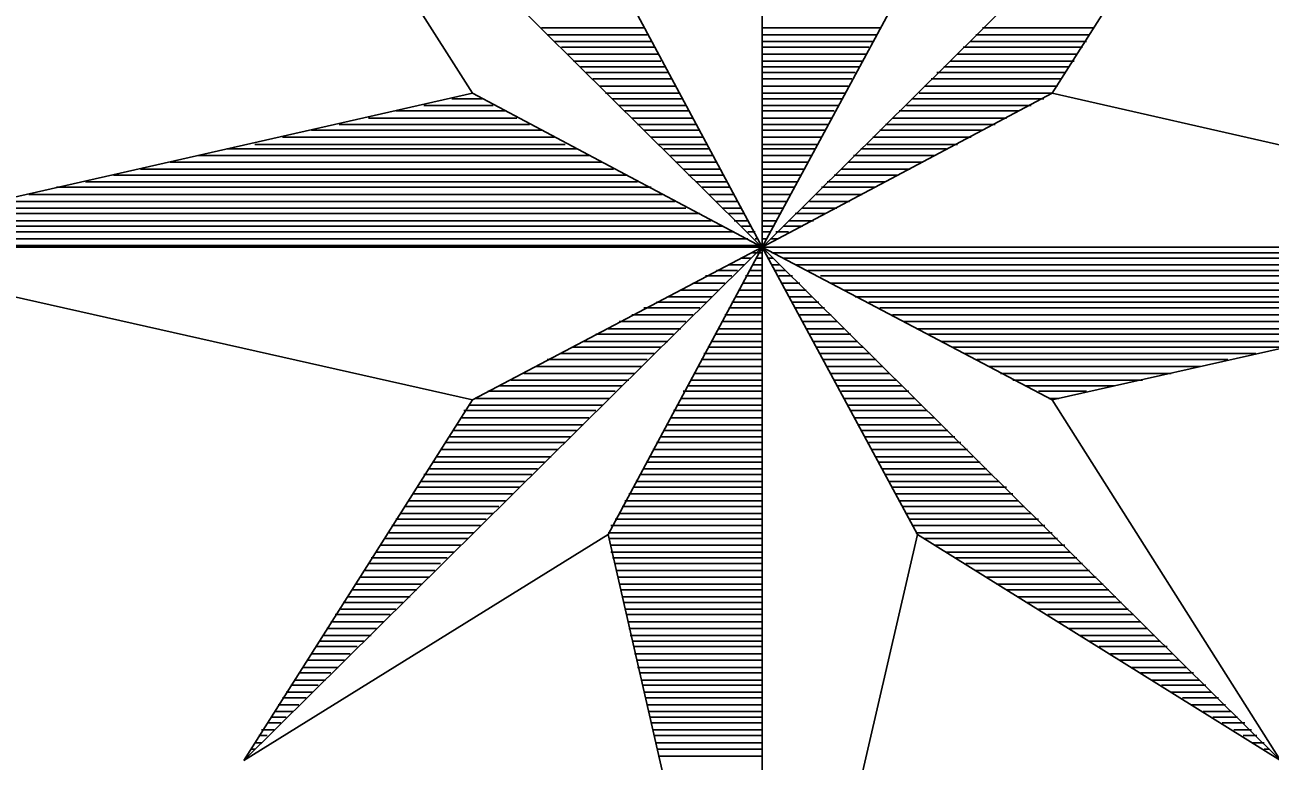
# Model space of a CAD drawing. Extents: x 639774 to 640614, y 6572726 to 6573404.
# Drawn here: x 639817.68 to 639837.31, y 6573276.62 to 6573288.22 of the extents above; entities that cross this region are included whole.
import ezdxf

# ---------------------------------------------------------------- set-up
doc = ezdxf.new("R2010")
doc.units = 0
doc.layers.add('VORMISTUS', color=7, linetype='Continuous')

msp = doc.modelspace()

# ---------------------------------------------------------------- linework, layer by layer
at = {"layer": 'VORMISTUS'}
for p, q in [((639829.306, 6573299.81), (639829.306, 6573269.63)), ((639821.131, 6573292.81), (639837.481, 6573276.63)), ((639821.131, 6573292.81), (639824.741, 6573287.145)), ((639837.481, 6573292.81), (639821.131, 6573276.63)), ((639837.481, 6573292.81), (639833.876, 6573287.145)), ((639826.876, 6573289.25), (639829.306, 6573284.72)), ((639829.306, 6573284.72), (639831.756, 6573289.25)), ((639825.826, 6573288.175), (639827.441, 6573288.175)), ((639825.916, 6573288.065), (639827.491, 6573288.065)), ((639829.306, 6573288.175), (639831.161, 6573288.175)), ((639829.306, 6573288.065), (639831.101, 6573288.065)), ((639832.676, 6573288.065), (639834.466, 6573288.065)), ((639832.781, 6573288.175), (639834.531, 6573288.175)), ((639826.026, 6573287.96), (639827.556, 6573287.96)), ((639826.141, 6573287.87), (639827.601, 6573287.87)), ((639829.306, 6573287.96), (639831.051, 6573287.96)), ((639829.306, 6573287.87), (639830.986, 6573287.87)), ((639832.476, 6573287.87), (639834.356, 6573287.87)), ((639832.586, 6573287.96), (639834.421, 6573287.96)), ((639826.241, 6573287.76), (639827.666, 6573287.76)), ((639829.306, 6573287.76), (639830.946, 6573287.76)), ((639832.386, 6573287.76), (639834.266, 6573287.76)), ((639826.331, 6573287.65), (639827.706, 6573287.65)), ((639826.441, 6573287.56), (639827.771, 6573287.56)), ((639826.531, 6573287.47), (639827.821, 6573287.47)), ((639829.306, 6573287.65), (639830.901, 6573287.65)), ((639829.306, 6573287.56), (639830.836, 6573287.56)), ((639829.306, 6573287.47), (639830.771, 6573287.47)), ((639832.061, 6573287.47), (639834.091, 6573287.47)), ((639832.171, 6573287.56), (639834.141, 6573287.56)), ((639832.276, 6573287.65), (639834.226, 6573287.65)), ((639826.636, 6573287.37), (639827.881, 6573287.37)), ((639829.306, 6573287.37), (639830.721, 6573287.37)), ((639831.971, 6573287.37), (639834.026, 6573287.37)), ((639814.041, 6573284.72), (639824.741, 6573287.145)), ((639829.306, 6573284.72), (639824.741, 6573287.145)), ((639826.746, 6573287.255), (639827.931, 6573287.255)), ((639826.836, 6573287.145), (639827.996, 6573287.145)), ((639829.306, 6573287.255), (639830.661, 6573287.255)), ((639833.876, 6573287.145), (639829.306, 6573284.72)), ((639829.306, 6573287.145), (639830.621, 6573287.145)), ((639831.781, 6573287.145), (639833.901, 6573287.145)), ((639831.866, 6573287.255), (639833.961, 6573287.255)), ((639844.561, 6573284.72), (639833.876, 6573287.145)), ((639823.531, 6573286.865), (639825.261, 6573286.865)), ((639823.971, 6573286.95), (639825.066, 6573286.95)), ((639824.411, 6573287.055), (639824.891, 6573287.055)), ((639826.946, 6573287.055), (639828.036, 6573287.055)), ((639827.051, 6573286.95), (639828.101, 6573286.95)), ((639827.141, 6573286.865), (639828.146, 6573286.865)), ((639829.306, 6573287.055), (639830.571, 6573287.055)), ((639829.306, 6573286.95), (639830.506, 6573286.95)), ((639829.306, 6573286.865), (639830.441, 6573286.865)), ((639831.466, 6573286.865), (639833.346, 6573286.865)), ((639831.581, 6573286.95), (639833.546, 6573286.95)), ((639831.666, 6573287.055), (639833.746, 6573287.055)), ((639823.101, 6573286.75), (639825.436, 6573286.75)), ((639827.251, 6573286.75), (639828.211, 6573286.75)), ((639829.306, 6573286.75), (639830.396, 6573286.75)), ((639831.361, 6573286.75), (639833.156, 6573286.75)), ((639822.201, 6573286.56), (639825.826, 6573286.56)), ((639822.636, 6573286.65), (639825.636, 6573286.65)), ((639827.341, 6573286.65), (639828.261, 6573286.65)), ((639827.441, 6573286.56), (639828.321, 6573286.56)), ((639829.306, 6573286.65), (639830.356, 6573286.65)), ((639829.306, 6573286.56), (639830.291, 6573286.56)), ((639831.161, 6573286.56), (639832.781, 6573286.56)), ((639831.251, 6573286.65), (639832.981, 6573286.65)), ((639821.306, 6573286.335), (639826.201, 6573286.335)), ((639821.741, 6573286.45), (639826.026, 6573286.45)), ((639827.556, 6573286.45), (639828.361, 6573286.45)), ((639827.666, 6573286.335), (639828.426, 6573286.335)), ((639829.306, 6573286.45), (639830.241, 6573286.45)), ((639829.306, 6573286.335), (639830.181, 6573286.335)), ((639830.961, 6573286.335), (639832.386, 6573286.335)), ((639831.051, 6573286.45), (639832.601, 6573286.45)), ((639820.411, 6573286.16), (639826.596, 6573286.16)), ((639820.866, 6573286.27), (639826.396, 6573286.27)), ((639827.756, 6573286.27), (639828.476, 6573286.27)), ((639827.861, 6573286.16), (639828.541, 6573286.16)), ((639829.306, 6573286.27), (639830.141, 6573286.27)), ((639829.306, 6573286.16), (639830.091, 6573286.16)), ((639830.746, 6573286.16), (639832.021, 6573286.16)), ((639830.861, 6573286.27), (639832.211, 6573286.27)), ((639819.506, 6573285.945), (639826.961, 6573285.945)), ((639819.971, 6573286.055), (639826.786, 6573286.055)), ((639827.946, 6573286.055), (639828.586, 6573286.055)), ((639828.061, 6573285.945), (639828.651, 6573285.945)), ((639829.306, 6573286.055), (639830.026, 6573286.055)), ((639829.306, 6573285.945), (639829.961, 6573285.945)), ((639830.556, 6573285.945), (639831.641, 6573285.945)), ((639830.661, 6573286.055), (639831.841, 6573286.055)), ((639818.636, 6573285.75), (639827.341, 6573285.75)), ((639819.076, 6573285.855), (639827.161, 6573285.855)), ((639828.146, 6573285.855), (639828.691, 6573285.855)), ((639828.261, 6573285.75), (639828.756, 6573285.75)), ((639829.306, 6573285.855), (639829.916, 6573285.855)), ((639829.306, 6573285.75), (639829.851, 6573285.75)), ((639830.331, 6573285.75), (639831.251, 6573285.75)), ((639830.441, 6573285.855), (639831.451, 6573285.855)), ((639817.741, 6573285.55), (639827.731, 6573285.55)), ((639818.181, 6573285.665), (639827.556, 6573285.665)), ((639828.361, 6573285.665), (639828.801, 6573285.665)), ((639828.476, 6573285.55), (639828.866, 6573285.55)), ((639829.306, 6573285.665), (639829.811, 6573285.665)), ((639829.306, 6573285.55), (639829.741, 6573285.55)), ((639830.156, 6573285.55), (639830.881, 6573285.55)), ((639830.241, 6573285.665), (639831.076, 6573285.665)), ((639816.841, 6573285.335), (639828.101, 6573285.335)), ((639817.281, 6573285.44), (639827.931, 6573285.44)), ((639828.586, 6573285.44), (639828.916, 6573285.44)), ((639828.676, 6573285.335), (639828.981, 6573285.335)), ((639829.306, 6573285.44), (639829.701, 6573285.44)), ((639829.306, 6573285.335), (639829.636, 6573285.335)), ((639829.941, 6573285.335), (639830.481, 6573285.335)), ((639830.051, 6573285.44), (639830.681, 6573285.44)), ((639815.946, 6573285.135), (639828.501, 6573285.135)), ((639816.401, 6573285.25), (639828.321, 6573285.25)), ((639828.781, 6573285.25), (639829.021, 6573285.25)), ((639828.866, 6573285.135), (639829.081, 6573285.135)), ((639829.306, 6573285.25), (639829.586, 6573285.25)), ((639829.306, 6573285.135), (639829.521, 6573285.135)), ((639829.721, 6573285.135), (639830.116, 6573285.135)), ((639829.826, 6573285.25), (639830.306, 6573285.25)), ((639815.051, 6573284.96), (639828.866, 6573284.96)), ((639815.506, 6573285.05), (639828.691, 6573285.05)), ((639828.981, 6573285.05), (639829.131, 6573285.05)), ((639829.081, 6573284.96), (639829.196, 6573284.96)), ((639829.306, 6573285.05), (639829.481, 6573285.05)), ((639829.306, 6573284.96), (639829.436, 6573284.96)), ((639829.521, 6573284.96), (639829.721, 6573284.96)), ((639829.636, 6573285.05), (639829.941, 6573285.05)), ((639814.041, 6573284.72), (639824.741, 6573282.31)), ((639814.041, 6573284.72), (639844.561, 6573284.72)), ((639814.156, 6573284.745), (639829.261, 6573284.745)), ((639814.611, 6573284.85), (639829.081, 6573284.85)), ((639824.741, 6573282.31), (639829.306, 6573284.72)), ((639829.306, 6573284.72), (639826.876, 6573280.19)), ((639829.196, 6573284.85), (639829.241, 6573284.85)), ((639829.281, 6573284.745), (639829.306, 6573284.745)), ((639829.306, 6573284.85), (639829.371, 6573284.85)), ((639829.306, 6573284.745), (639829.331, 6573284.745)), ((639829.306, 6573284.72), (639833.876, 6573282.31)), ((639831.756, 6573280.19), (639829.306, 6573284.72)), ((639829.331, 6573284.745), (639829.346, 6573284.745)), ((639829.436, 6573284.85), (639829.546, 6573284.85)), ((639844.561, 6573284.72), (639833.876, 6573282.31)), ((639828.981, 6573284.545), (639829.131, 6573284.545)), ((639829.156, 6573284.63), (639829.241, 6573284.63)), ((639829.221, 6573284.545), (639829.306, 6573284.545)), ((639829.261, 6573284.63), (639829.306, 6573284.63)), ((639829.346, 6573284.63), (639829.371, 6573284.63)), ((639829.411, 6573284.545), (639829.481, 6573284.545)), ((639829.461, 6573284.63), (639844.221, 6573284.63)), ((639829.636, 6573284.545), (639843.781, 6573284.545)), ((639828.586, 6573284.35), (639828.916, 6573284.35)), ((639828.781, 6573284.44), (639829.021, 6573284.44)), ((639829.106, 6573284.35), (639829.306, 6573284.35)), ((639829.156, 6573284.44), (639829.306, 6573284.44)), ((639829.461, 6573284.44), (639829.586, 6573284.44)), ((639829.501, 6573284.35), (639829.676, 6573284.35)), ((639829.826, 6573284.44), (639843.341, 6573284.44)), ((639830.026, 6573284.35), (639842.906, 6573284.35)), ((639828.211, 6573284.15), (639828.716, 6573284.15)), ((639828.411, 6573284.265), (639828.826, 6573284.265)), ((639829.001, 6573284.15), (639829.306, 6573284.15)), ((639829.041, 6573284.265), (639829.306, 6573284.265)), ((639829.571, 6573284.265), (639829.786, 6573284.265)), ((639829.611, 6573284.15), (639829.901, 6573284.15)), ((639830.226, 6573284.265), (639842.441, 6573284.265)), ((639830.396, 6573284.15), (639841.986, 6573284.15)), ((639827.821, 6573283.935), (639828.516, 6573283.935)), ((639828.021, 6573284.04), (639828.626, 6573284.04)), ((639828.891, 6573283.935), (639829.306, 6573283.935)), ((639828.931, 6573284.04), (639829.306, 6573284.04)), ((639829.676, 6573284.04), (639830.001, 6573284.04)), ((639829.721, 6573283.935), (639830.091, 6573283.935)), ((639830.596, 6573284.04), (639841.546, 6573284.04)), ((639830.771, 6573283.935), (639841.106, 6573283.935)), ((639827.441, 6573283.76), (639828.321, 6573283.76)), ((639827.641, 6573283.85), (639828.426, 6573283.85)), ((639828.781, 6573283.76), (639829.306, 6573283.76)), ((639828.826, 6573283.85), (639829.306, 6573283.85)), ((639829.786, 6573283.85), (639830.201, 6573283.85)), ((639829.826, 6573283.76), (639830.291, 6573283.76)), ((639830.986, 6573283.85), (639840.651, 6573283.85)), ((639831.161, 6573283.76), (639840.211, 6573283.76)), ((639827.051, 6573283.545), (639828.101, 6573283.545)), ((639827.251, 6573283.65), (639828.211, 6573283.65)), ((639828.676, 6573283.545), (639829.306, 6573283.545)), ((639828.716, 6573283.65), (639829.306, 6573283.65)), ((639829.901, 6573283.65), (639830.396, 6573283.65)), ((639829.941, 6573283.545), (639830.481, 6573283.545)), ((639831.361, 6573283.65), (639839.756, 6573283.65)), ((639831.541, 6573283.545), (639839.316, 6573283.545)), ((639826.681, 6573283.345), (639827.906, 6573283.345)), ((639826.876, 6573283.43), (639828.021, 6573283.43)), ((639828.561, 6573283.345), (639829.306, 6573283.345)), ((639828.626, 6573283.43), (639829.306, 6573283.43)), ((639830.001, 6573283.43), (639830.596, 6573283.43)), ((639830.051, 6573283.345), (639830.706, 6573283.345)), ((639831.756, 6573283.43), (639838.881, 6573283.43)), ((639831.931, 6573283.345), (639838.421, 6573283.345)), ((639826.306, 6573283.145), (639827.706, 6573283.145)), ((639826.481, 6573283.23), (639827.821, 6573283.23)), ((639828.451, 6573283.145), (639829.306, 6573283.145)), ((639828.516, 6573283.23), (639829.306, 6573283.23)), ((639830.116, 6573283.23), (639830.811, 6573283.23)), ((639830.156, 6573283.145), (639830.901, 6573283.145)), ((639832.121, 6573283.23), (639837.986, 6573283.23)), ((639832.301, 6573283.145), (639837.546, 6573283.145)), ((639825.916, 6573282.95), (639827.491, 6573282.95)), ((639826.116, 6573283.04), (639827.601, 6573283.04)), ((639828.346, 6573282.95), (639829.306, 6573282.95)), ((639828.386, 6573283.04), (639829.306, 6573283.04)), ((639830.226, 6573283.04), (639831.011, 6573283.04)), ((639830.266, 6573282.95), (639831.101, 6573282.95)), ((639832.501, 6573283.04), (639837.091, 6573283.04)), ((639832.691, 6573282.95), (639836.651, 6573282.95)), ((639825.741, 6573282.84), (639827.401, 6573282.84)), ((639828.301, 6573282.84), (639829.306, 6573282.84)), ((639830.331, 6573282.84), (639831.211, 6573282.84)), ((639832.891, 6573282.84), (639836.211, 6573282.84)), ((639825.346, 6573282.625), (639827.201, 6573282.625)), ((639825.546, 6573282.73), (639827.291, 6573282.73)), ((639828.186, 6573282.625), (639829.306, 6573282.625)), ((639828.236, 6573282.73), (639829.306, 6573282.73)), ((639830.381, 6573282.73), (639831.316, 6573282.73)), ((639830.441, 6573282.625), (639831.426, 6573282.625)), ((639833.066, 6573282.73), (639835.756, 6573282.73)), ((639833.261, 6573282.625), (639835.301, 6573282.625)), ((639824.981, 6573282.45), (639826.986, 6573282.45)), ((639825.156, 6573282.535), (639827.101, 6573282.535)), ((639828.061, 6573282.45), (639829.306, 6573282.45)), ((639828.121, 6573282.535), (639829.306, 6573282.535)), ((639830.481, 6573282.535), (639831.516, 6573282.535)), ((639830.556, 6573282.45), (639831.621, 6573282.45)), ((639833.461, 6573282.535), (639834.861, 6573282.535)), ((639833.661, 6573282.45), (639834.421, 6573282.45)), ((639821.131, 6573276.63), (639824.741, 6573282.31)), ((639824.691, 6573282.23), (639826.786, 6573282.23)), ((639824.781, 6573282.335), (639826.901, 6573282.335)), ((639827.971, 6573282.23), (639829.306, 6573282.23)), ((639828.021, 6573282.335), (639829.306, 6573282.335)), ((639830.596, 6573282.335), (639831.706, 6573282.335)), ((639830.661, 6573282.23), (639831.821, 6573282.23)), ((639833.826, 6573282.335), (639833.986, 6573282.335)), ((639837.481, 6573276.63), (639833.876, 6573282.31)), ((639824.561, 6573282.03), (639826.571, 6573282.03)), ((639824.601, 6573282.145), (639826.681, 6573282.145)), ((639827.861, 6573282.03), (639829.306, 6573282.03)), ((639827.906, 6573282.145), (639829.306, 6573282.145)), ((639830.706, 6573282.145), (639831.906, 6573282.145)), ((639830.771, 6573282.03), (639832.021, 6573282.03)), ((639824.426, 6573281.83), (639826.381, 6573281.83)), ((639824.501, 6573281.92), (639826.481, 6573281.92)), ((639827.756, 6573281.83), (639829.306, 6573281.83)), ((639827.796, 6573281.92), (639829.306, 6573281.92)), ((639830.811, 6573281.92), (639832.121, 6573281.92)), ((639830.881, 6573281.83), (639832.236, 6573281.83)), ((639824.301, 6573281.64), (639826.201, 6573281.64)), ((639824.361, 6573281.73), (639826.291, 6573281.73)), ((639827.641, 6573281.64), (639829.306, 6573281.64)), ((639827.706, 6573281.73), (639829.306, 6573281.73)), ((639830.921, 6573281.73), (639832.346, 6573281.73)), ((639830.986, 6573281.64), (639832.436, 6573281.64)), ((639824.171, 6573281.415), (639825.981, 6573281.415)), ((639824.236, 6573281.53), (639826.091, 6573281.53)), ((639827.531, 6573281.415), (639829.306, 6573281.415)), ((639827.581, 6573281.53), (639829.306, 6573281.53)), ((639831.036, 6573281.53), (639832.541, 6573281.53)), ((639831.101, 6573281.415), (639832.626, 6573281.415)), ((639824.061, 6573281.225), (639825.761, 6573281.225)), ((639824.121, 6573281.33), (639825.876, 6573281.33)), ((639827.426, 6573281.225), (639829.306, 6573281.225)), ((639827.491, 6573281.33), (639829.306, 6573281.33)), ((639831.141, 6573281.33), (639832.741, 6573281.33)), ((639831.186, 6573281.225), (639832.841, 6573281.225)), ((639823.921, 6573281.025), (639825.561, 6573281.025)), ((639823.971, 6573281.135), (639825.676, 6573281.135)), ((639827.316, 6573281.025), (639829.306, 6573281.025)), ((639827.381, 6573281.135), (639829.306, 6573281.135)), ((639831.251, 6573281.135), (639832.931, 6573281.135)), ((639831.316, 6573281.025), (639833.041, 6573281.025)), ((639823.796, 6573280.83), (639825.371, 6573280.83)), ((639823.861, 6573280.935), (639825.481, 6573280.935)), ((639827.201, 6573280.83), (639829.306, 6573280.83)), ((639827.276, 6573280.935), (639829.306, 6573280.935)), ((639831.361, 6573280.935), (639833.156, 6573280.935)), ((639831.401, 6573280.83), (639833.261, 6573280.83)), ((639823.666, 6573280.63), (639825.156, 6573280.63)), ((639823.731, 6573280.72), (639825.261, 6573280.72)), ((639827.101, 6573280.63), (639829.306, 6573280.63)), ((639827.141, 6573280.72), (639829.306, 6573280.72)), ((639831.466, 6573280.72), (639833.346, 6573280.72)), ((639831.516, 6573280.63), (639833.436, 6573280.63)), ((639823.531, 6573280.43), (639824.956, 6573280.43)), ((639823.601, 6573280.52), (639825.066, 6573280.52)), ((639826.986, 6573280.43), (639829.306, 6573280.43)), ((639827.051, 6573280.52), (639829.306, 6573280.52)), ((639831.581, 6573280.52), (639833.546, 6573280.52)), ((639831.621, 6573280.43), (639833.661, 6573280.43)), ((639821.131, 6573276.63), (639826.876, 6573280.19)), ((639823.426, 6573280.215), (639824.756, 6573280.215)), ((639823.466, 6573280.33), (639824.866, 6573280.33)), ((639826.876, 6573280.215), (639829.306, 6573280.215)), ((639829.306, 6573269.63), (639826.876, 6573280.19)), ((639826.921, 6573280.33), (639829.306, 6573280.33)), ((639829.306, 6573269.63), (639831.756, 6573280.19)), ((639831.691, 6573280.33), (639833.761, 6573280.33)), ((639831.731, 6573280.215), (639833.876, 6573280.215)), ((639837.481, 6573276.63), (639831.756, 6573280.19)), ((639823.276, 6573280.025), (639824.561, 6573280.025)), ((639823.356, 6573280.13), (639824.666, 6573280.13)), ((639826.901, 6573280.13), (639829.306, 6573280.13)), ((639826.921, 6573280.025), (639829.306, 6573280.025)), ((639831.866, 6573280.13), (639833.961, 6573280.13)), ((639832.036, 6573280.025), (639834.076, 6573280.025)), ((639823.141, 6573279.825), (639824.341, 6573279.825)), ((639823.226, 6573279.91), (639824.451, 6573279.91)), ((639826.921, 6573279.91), (639829.306, 6573279.91)), ((639826.946, 6573279.825), (639829.306, 6573279.825)), ((639832.196, 6573279.91), (639834.156, 6573279.91)), ((639832.361, 6573279.825), (639834.266, 6573279.825)), ((639823.026, 6573279.625), (639824.146, 6573279.625)), ((639823.101, 6573279.735), (639824.236, 6573279.735)), ((639826.986, 6573279.735), (639829.306, 6573279.735)), ((639827.011, 6573279.625), (639829.306, 6573279.625)), ((639832.516, 6573279.735), (639834.356, 6573279.735)), ((639832.676, 6573279.625), (639834.466, 6573279.625)), ((639822.901, 6573279.41), (639823.946, 6573279.41)), ((639822.961, 6573279.52), (639824.061, 6573279.52)), ((639827.036, 6573279.52), (639829.306, 6573279.52)), ((639827.051, 6573279.41), (639829.306, 6573279.41)), ((639832.841, 6573279.52), (639834.571, 6573279.52)), ((639833.001, 6573279.41), (639834.681, 6573279.41)), ((639822.771, 6573279.21), (639823.756, 6573279.21)), ((639822.836, 6573279.32), (639823.861, 6573279.32)), ((639827.076, 6573279.32), (639829.306, 6573279.32)), ((639827.101, 6573279.21), (639829.306, 6573279.21)), ((639833.171, 6573279.32), (639834.771, 6573279.32)), ((639833.331, 6573279.21), (639834.881, 6573279.21)), ((639822.661, 6573279.015), (639823.531, 6573279.015)), ((639822.701, 6573279.12), (639823.641, 6573279.12)), ((639827.116, 6573279.12), (639829.306, 6573279.12)), ((639827.141, 6573279.015), (639829.306, 6573279.015)), ((639833.481, 6573279.12), (639834.971, 6573279.12)), ((639833.661, 6573279.015), (639835.076, 6573279.015)), ((639822.571, 6573278.93), (639823.441, 6573278.93)), ((639827.161, 6573278.93), (639829.306, 6573278.93)), ((639833.811, 6573278.93), (639835.161, 6573278.93)), ((639822.441, 6573278.71), (639823.226, 6573278.71)), ((639822.506, 6573278.815), (639823.341, 6573278.815)), ((639827.186, 6573278.815), (639829.306, 6573278.815)), ((639827.201, 6573278.71), (639829.306, 6573278.71)), ((639833.986, 6573278.815), (639835.276, 6573278.815)), ((639834.141, 6573278.71), (639835.381, 6573278.71)), ((639822.266, 6573278.425), (639822.921, 6573278.425)), ((639822.331, 6573278.51), (639823.026, 6573278.51)), ((639822.371, 6573278.6), (639823.141, 6573278.6)), ((639827.226, 6573278.6), (639829.306, 6573278.6)), ((639827.276, 6573278.51), (639829.306, 6573278.51)), ((639827.276, 6573278.425), (639829.306, 6573278.425)), ((639834.316, 6573278.6), (639835.491, 6573278.6)), ((639834.466, 6573278.51), (639835.581, 6573278.51)), ((639834.621, 6573278.425), (639835.691, 6573278.425)), ((639822.201, 6573278.31), (639822.811, 6573278.31)), ((639827.291, 6573278.31), (639829.306, 6573278.31)), ((639834.796, 6573278.31), (639835.781, 6573278.31)), ((639822.066, 6573278.095), (639822.621, 6573278.095)), ((639822.131, 6573278.21), (639822.721, 6573278.21)), ((639827.341, 6573278.21), (639829.306, 6573278.21)), ((639827.341, 6573278.095), (639829.306, 6573278.095)), ((639834.946, 6573278.21), (639835.881, 6573278.21)), ((639835.121, 6573278.095), (639835.996, 6573278.095)), ((639821.941, 6573277.895), (639822.421, 6573277.895)), ((639822.001, 6573278.01), (639822.506, 6573278.01)), ((639827.381, 6573278.01), (639829.306, 6573278.01)), ((639827.401, 6573277.895), (639829.306, 6573277.895)), ((639835.276, 6573278.01), (639836.106, 6573278.01)), ((639835.451, 6573277.895), (639836.196, 6573277.895)), ((639821.801, 6573277.705), (639822.221, 6573277.705)), ((639821.876, 6573277.815), (639822.306, 6573277.815)), ((639827.426, 6573277.815), (639829.306, 6573277.815)), ((639827.441, 6573277.705), (639829.306, 6573277.705)), ((639835.601, 6573277.815), (639836.301, 6573277.815)), ((639835.756, 6573277.705), (639836.386, 6573277.705)), ((639821.676, 6573277.505), (639822.001, 6573277.505)), ((639821.741, 6573277.615), (639822.116, 6573277.615)), ((639827.466, 6573277.615), (639829.306, 6573277.615)), ((639827.491, 6573277.505), (639829.306, 6573277.505)), ((639835.931, 6573277.615), (639836.501, 6573277.615)), ((639836.081, 6573277.505), (639836.611, 6573277.505)), ((639821.561, 6573277.31), (639821.801, 6573277.31)), ((639821.636, 6573277.4), (639821.916, 6573277.4)), ((639827.516, 6573277.4), (639829.306, 6573277.4)), ((639827.531, 6573277.31), (639829.306, 6573277.31)), ((639836.261, 6573277.4), (639836.691, 6573277.4)), ((639836.411, 6573277.31), (639836.801, 6573277.31)), ((639821.411, 6573277.11), (639821.611, 6573277.11)), ((639821.501, 6573277.225), (639821.716, 6573277.225)), ((639827.556, 6573277.225), (639829.306, 6573277.225)), ((639827.581, 6573277.11), (639829.306, 6573277.11)), ((639836.561, 6573277.225), (639836.916, 6573277.225)), ((639836.741, 6573277.11), (639837.021, 6573277.11)), ((639821.306, 6573276.91), (639821.411, 6573276.91)), ((639821.371, 6573277.025), (639821.501, 6573277.025)), ((639827.601, 6573277.025), (639829.306, 6573277.025)), ((639827.621, 6573276.91), (639829.306, 6573276.91)), ((639836.891, 6573277.025), (639837.106, 6573277.025)), ((639837.041, 6573276.91), (639837.221, 6573276.91)), ((639821.171, 6573276.695), (639821.196, 6573276.695)), ((639821.236, 6573276.81), (639821.306, 6573276.81)), ((639827.666, 6573276.81), (639829.306, 6573276.81)), ((639827.666, 6573276.695), (639829.306, 6573276.695)), ((639837.221, 6573276.81), (639837.306, 6573276.81))]:
    msp.add_line(p, q, dxfattribs=at)

doc.saveas('drawing.dxf')
